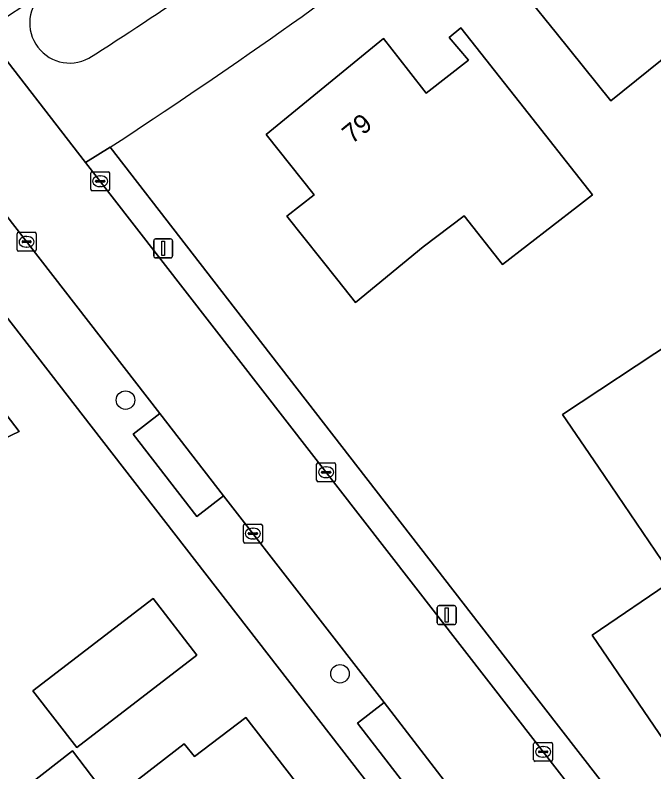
# Model space of a CAD drawing. Extents: x 159499 to 160349, y 382524 to 383273.
# Drawn here: x 159768.91 to 159802.61, y 382926.11 to 382966.02 of the extents above; entities that cross this region are included whole.
import ezdxf

# ---------------------------------------------------------------- set-up
doc = ezdxf.new("R2010")
doc.units = 0
for name, color, linetype in [('IMGEO_Boom', 7, 'Continuous'), ('IMGEO_Erf', 7, 'Continuous'), ('IMGEO_Groenvoorziening', 7, 'Continuous'), ('IMGEO_Kolk', 7, 'Continuous'), ('IMGEO_Lichtmast', 7, 'Continuous'), ('IMGEO_Muur', 7, 'Continuous'), ('IMGEO_Pand', 7, 'Continuous'), ('IMGEO_Pand_nummerreeks', 7, 'Continuous'), ('IMGEO_Parkeervlak_open', 7, 'Continuous'), ('IMGEO_Rijbaan_lokaal_open', 7, 'Continuous'), ('IMGEO_Voetpad_open', 7, 'Continuous')]:
    doc.layers.add(name, color=color, linetype=linetype)

msp = doc.modelspace()

# ---------------------------------------------------------------- linework, layer by layer
at = {"layer": 'IMGEO_Boom'}
for centre in [(159774.737, 382945.717), (159786.049, 382931.287)]:
    msp.add_circle(centre, 0.489, dxfattribs=at)
at = {"layer": 'IMGEO_Erf'}
for points in [[(159810.687, 382969.677), (159812.684, 382967.19), (159813.906, 382965.668), (159807.597, 382960.604), (159806.377, 382962.124), (159804.314, 382964.694), (159800.336, 382961.498), (159797.462, 382965.076), (159794.331, 382968.974), (159800.665, 382974.051), (159803.594, 382970.401), (159807.555, 382973.575)], [(159794.624, 382952.871), (159792.6, 382955.435), (159790.441, 382953.791), (159786.863, 382950.869), (159785.932, 382952.032), (159783.247, 382955.407), (159784.694, 382956.548), (159782.157, 382959.73), (159788.342, 382964.777), (159789.658, 382963.096), (159790.599, 382961.893), (159792.824, 382963.647), (159791.811, 382964.834), (159792.433, 382965.349), (159795.526, 382961.42), (159799.369, 382956.536), (159798.582, 382955.928)], [(159807.09, 382943.762), (159810.9, 382938.157), (159813.711, 382934.022), (159813.481, 382933.854), (159812.732, 382934.98), (159809.429, 382932.761), (159810.232, 382931.566), (159810.856, 382930.637), (159804.242, 382926.147), (159799.36, 382933.326), (159803.7, 382936.281), (159799.681, 382942.183), (159797.796, 382944.952), (159803.648, 382948.828), (159805.528, 382946.062)], [(159759.664, 382930.932), (159755.931, 382938.636), (159758.073, 382939.717), (159756.213, 382943.573), (159757.475, 382944.181), (159757.652, 382943.828), (159758.834, 382944.419), (159758.543, 382945.027), (159765.678, 382948.536), (159769.128, 382944.069), (159766.173, 382942.648), (159767.572, 382939.74), (159764.257, 382938.129), (159764.602, 382937.457), (159763.619, 382936.976), (159763.264, 382937.684), (159761.753, 382936.913), (159763.7, 382932.875)], [(159772.174, 382927.393), (159769.856, 382930.391), (159776.192, 382935.251), (159778.497, 382932.268)], [(159782.706, 382918.695), (159780.946, 382917.33), (159780.027, 382918.515), (159776.431, 382915.726), (159774.58, 382918.089), (159771.369, 382915.596), (159770.259, 382917.026), (159768.205, 382915.433), (159763.902, 382920.98), (159767.994, 382924.16), (159771.942, 382927.228), (159773.944, 382924.585), (159777.836, 382927.589), (159778.378, 382926.918), (159781.076, 382928.987), (159784.236, 382924.923), (159784.487, 382925.076), (159785.154, 382924.223), (159784.883, 382924.018), (159786.656, 382921.759)]]:
    msp.add_lwpolyline(points, close=True, dxfattribs=at)
for points in [[(159773.929, 382959.054), (159781.987, 382948.65), (159795.756, 382930.872), (159801.595, 382923.334), (159801.952, 382922.871)], [(159797.571, 382912.547), (159772.924, 382944.336), (159765.561, 382953.83), (159760.969, 382951.204), (159750.017, 382945.267), (159739.773, 382940.307), (159729.278, 382935.832), (159728.417, 382938.099), (159719.333, 382934.542), (159720.458, 382931.079), (159730.546, 382899.75), (159741.202, 382899.547), (159744.626, 382889.831), (159753.21, 382866.555), (159754.229, 382863.79), (159753.482, 382863.418), (159757.881, 382849.879), (159758.599, 382850.174), (159770.661, 382815.939), (159788.308, 382822.433), (159800.223, 382826.817), (159778.58, 382886.258)]]:
    msp.add_lwpolyline(points, dxfattribs=at)
msp.add_arc((159604.996, 383217.908), 309.102, 303.12927, 307.16526, dxfattribs=at)
at = {"layer": 'IMGEO_Groenvoorziening'}
for centre, radius, start, end in [((159666.675, 383130.798), 197.913, 302.42764, 306.40373), ((159771.795, 382965.603), 2.113, 125.024, 298.4917)]:
    msp.add_arc(centre, radius, start, end, dxfattribs=at)
at = {"layer": 'IMGEO_Kolk'}
for p, q in [((159772.899, 382956.831), (159772.899, 382957.683)), ((159772.974, 382957.757), (159773.826, 382957.757)), ((159773.387, 382957.537), (159773.412, 382957.537)), ((159773.9, 382957.683), (159773.9, 382956.831)), ((159773.158, 382957.251), (159773.158, 382957.263)), ((159773.596, 382957.214), (159773.198, 382957.214)), ((159773.201, 382957.3), (159773.599, 382957.3)), ((159773.642, 382957.263), (159773.642, 382957.251)), ((159773.826, 382956.757), (159772.974, 382956.757)), ((159773.41, 382956.977), (159773.385, 382956.977)), ((159769.019, 382953.638), (159769.019, 382954.49)), ((159769.094, 382954.564), (159769.946, 382954.564)), ((159769.507, 382954.344), (159769.532, 382954.344)), ((159770.02, 382954.49), (159770.02, 382953.638)), ((159769.278, 382954.058), (159769.278, 382954.07)), ((159769.716, 382954.021), (159769.318, 382954.021)), ((159769.321, 382954.107), (159769.719, 382954.107)), ((159769.762, 382954.07), (159769.762, 382954.058)), ((159769.946, 382953.564), (159769.094, 382953.564)), ((159769.53, 382953.784), (159769.505, 382953.784)), ((159784.816, 382941.487), (159784.816, 382942.339)), ((159784.891, 382942.413), (159785.743, 382942.413)), ((159785.817, 382942.339), (159785.817, 382941.487)), ((159785.075, 382941.907), (159785.075, 382941.919)), ((159785.118, 382941.956), (159785.516, 382941.956)), ((159785.304, 382942.193), (159785.329, 382942.193)), ((159785.559, 382941.919), (159785.559, 382941.907)), ((159785.513, 382941.87), (159785.115, 382941.87)), ((159785.327, 382941.633), (159785.302, 382941.633)), ((159785.743, 382941.413), (159784.891, 382941.413)), ((159781.03, 382939.179), (159781.882, 382939.179)), ((159780.955, 382938.253), (159780.955, 382939.105)), ((159781.443, 382938.959), (159781.468, 382938.959)), ((159781.956, 382939.105), (159781.956, 382938.253)), ((159781.214, 382938.673), (159781.214, 382938.685)), ((159781.652, 382938.636), (159781.254, 382938.636)), ((159781.257, 382938.722), (159781.655, 382938.722)), ((159781.466, 382938.399), (159781.441, 382938.399)), ((159781.698, 382938.685), (159781.698, 382938.673)), ((159781.882, 382938.179), (159781.03, 382938.179)), ((159796.267, 382926.743), (159796.267, 382927.595)), ((159796.342, 382927.669), (159797.194, 382927.669)), ((159797.268, 382927.595), (159797.268, 382926.743)), ((159796.526, 382927.163), (159796.526, 382927.175)), ((159796.569, 382927.212), (159796.967, 382927.212)), ((159796.755, 382927.449), (159796.78, 382927.449)), ((159797.01, 382927.175), (159797.01, 382927.163)), ((159796.964, 382927.126), (159796.566, 382927.126)), ((159796.778, 382926.889), (159796.753, 382926.889)), ((159797.194, 382926.669), (159796.342, 382926.669))]:
    msp.add_line(p, q, dxfattribs=at)
for points in [[(159772.899, 382956.831), (159772.899, 382957.683)], [(159772.974, 382957.757), (159773.826, 382957.757)], [(159773.9, 382957.683), (159773.9, 382956.831)], [(159773.826, 382956.757), (159772.974, 382956.757)], [(159769.019, 382953.638), (159769.019, 382954.49)], [(159769.094, 382954.564), (159769.946, 382954.564)], [(159770.02, 382954.49), (159770.02, 382953.638)], [(159769.946, 382953.564), (159769.094, 382953.564)], [(159784.816, 382941.487), (159784.816, 382942.339)], [(159784.891, 382942.413), (159785.743, 382942.413)], [(159785.817, 382942.339), (159785.817, 382941.487)], [(159785.743, 382941.413), (159784.891, 382941.413)], [(159781.03, 382939.179), (159781.882, 382939.179)], [(159780.955, 382938.253), (159780.955, 382939.105)], [(159781.956, 382939.105), (159781.956, 382938.253)], [(159781.882, 382938.179), (159781.03, 382938.179)], [(159796.267, 382926.743), (159796.267, 382927.595)], [(159796.342, 382927.669), (159797.194, 382927.669)], [(159797.268, 382927.595), (159797.268, 382926.743)], [(159797.194, 382926.669), (159796.342, 382926.669)]]:
    msp.add_lwpolyline(points, dxfattribs=at)
for centre, radius, start, end in [((159772.976, 382957.681), 0.0765, 91.552, 178.448), ((159772.976, 382957.681), 0.0765, 91.552, 178.448), ((159773.824, 382957.681), 0.0765, 1.552, 88.448), ((159773.824, 382957.681), 0.0765, 1.552, 88.448), ((159773.198, 382957.26), 0.0403, 85.8775, 175.7526), ((159773.195, 382957.25), 0.0366, 178.938, 274.7102), ((159773.599, 382957.257), 0.043, 264.8664, 352.4533), ((159773.603, 382957.262), 0.0386, 1.7309, 96.639), ((159772.976, 382956.833), 0.0765, 181.552, 268.448), ((159772.976, 382956.833), 0.0765, 181.552, 268.448), ((159773.824, 382956.833), 0.0765, 271.552, 358.448), ((159773.824, 382956.833), 0.0765, 271.552, 358.448), ((159769.096, 382954.488), 0.0765, 91.552, 178.448), ((159769.096, 382954.488), 0.0765, 91.552, 178.448), ((159769.944, 382954.488), 0.0765, 1.552, 88.448), ((159769.944, 382954.488), 0.0765, 1.552, 88.448), ((159769.318, 382954.067), 0.0403, 85.8775, 175.7526), ((159769.315, 382954.057), 0.0366, 178.938, 274.7102), ((159769.719, 382954.064), 0.043, 264.8664, 352.4533), ((159769.723, 382954.069), 0.0386, 1.7309, 96.639), ((159769.096, 382953.64), 0.0765, 181.552, 268.448), ((159769.096, 382953.64), 0.0765, 181.552, 268.448), ((159769.944, 382953.64), 0.0765, 271.552, 358.448), ((159769.944, 382953.64), 0.0765, 271.552, 358.448), ((159784.893, 382942.337), 0.0765, 91.552, 178.448), ((159784.893, 382942.337), 0.0765, 91.552, 178.448), ((159785.741, 382942.337), 0.0765, 1.552, 88.448), ((159785.741, 382942.337), 0.0765, 1.552, 88.448), ((159785.115, 382941.916), 0.0403, 85.8775, 175.7526), ((159785.52, 382941.918), 0.0386, 1.7309, 96.639), ((159785.112, 382941.906), 0.0366, 178.938, 274.7102), ((159785.516, 382941.913), 0.043, 264.8664, 352.4533), ((159784.893, 382941.489), 0.0765, 181.552, 268.448), ((159784.893, 382941.489), 0.0765, 181.552, 268.448), ((159785.741, 382941.489), 0.0765, 271.552, 358.448), ((159785.741, 382941.489), 0.0765, 271.552, 358.448), ((159781.032, 382939.103), 0.0765, 91.552, 178.448), ((159781.032, 382939.103), 0.0765, 91.552, 178.448), ((159781.88, 382939.103), 0.0765, 1.552, 88.448), ((159781.88, 382939.103), 0.0765, 1.552, 88.448), ((159781.254, 382938.682), 0.0403, 85.8775, 175.7526), ((159781.251, 382938.672), 0.0366, 178.938, 274.7102), ((159781.655, 382938.679), 0.043, 264.8664, 352.4533), ((159781.659, 382938.684), 0.0386, 1.7309, 96.639), ((159781.032, 382938.255), 0.0765, 181.552, 268.448), ((159781.032, 382938.255), 0.0765, 181.552, 268.448), ((159781.88, 382938.255), 0.0765, 271.552, 358.448), ((159781.88, 382938.255), 0.0765, 271.552, 358.448), ((159796.344, 382927.593), 0.0765, 91.552, 178.448), ((159796.344, 382927.593), 0.0765, 91.552, 178.448), ((159797.192, 382927.593), 0.0765, 1.552, 88.448), ((159797.192, 382927.593), 0.0765, 1.552, 88.448), ((159796.566, 382927.172), 0.0403, 85.8775, 175.7526), ((159796.563, 382927.162), 0.0366, 178.938, 274.7102), ((159796.967, 382927.169), 0.043, 264.8664, 352.4533), ((159796.971, 382927.174), 0.0386, 1.7309, 96.639), ((159796.344, 382926.745), 0.0765, 181.552, 268.448), ((159796.344, 382926.745), 0.0765, 181.552, 268.448), ((159797.192, 382926.745), 0.0765, 271.552, 358.448), ((159797.192, 382926.745), 0.0765, 271.552, 358.448)]:
    msp.add_arc(centre, radius, start, end, dxfattribs=at)
for centre, major_axis, ratio, start_param, end_param in [((159773.386, 382957.257), (-0.387, 0.002), 0.722429, 4.712389, 7.853982), ((159773.411, 382957.257), (-0.39, 0.002), 0.717154, 1.570796, 4.712389), ((159769.506, 382954.064), (-0.387, 0.002), 0.722429, 4.712389, 7.853982), ((159769.531, 382954.064), (-0.39, 0.002), 0.717154, 1.570796, 4.712389), ((159785.303, 382941.913), (-0.387, 0.002), 0.722429, 4.712389, 7.853982), ((159785.328, 382941.913), (-0.39, 0.002), 0.717154, 1.570796, 4.712389), ((159781.442, 382938.679), (-0.387, 0.002), 0.722429, 4.712389, 7.853982), ((159781.467, 382938.679), (-0.39, 0.002), 0.717154, 1.570796, 4.712389), ((159796.754, 382927.169), (-0.387, 0.002), 0.722429, 4.712389, 7.853982), ((159796.779, 382927.169), (-0.39, 0.002), 0.717154, 1.570796, 4.712389)]:
    msp.add_ellipse(centre, major_axis=major_axis, ratio=ratio, start_param=start_param, end_param=end_param, dxfattribs=at)
at = {"layer": 'IMGEO_Lichtmast'}
for p, q in [((159776.226, 382953.316), (159776.226, 382954.116)), ((159776.226, 382954.116), (159776.226, 382953.316)), ((159776.326, 382954.216), (159777.116, 382954.216)), ((159777.116, 382954.216), (159776.326, 382954.216)), ((159777.216, 382954.116), (159777.216, 382953.316)), ((159777.216, 382953.316), (159777.216, 382954.116)), ((159777.116, 382953.216), (159776.326, 382953.216)), ((159776.326, 382953.216), (159777.116, 382953.216)), ((159791.183, 382933.98), (159791.183, 382934.78)), ((159791.183, 382934.78), (159791.183, 382933.98)), ((159791.283, 382934.88), (159792.073, 382934.88)), ((159792.073, 382934.88), (159791.283, 382934.88)), ((159792.173, 382934.78), (159792.173, 382933.98)), ((159792.173, 382933.98), (159792.173, 382934.78)), ((159792.073, 382933.88), (159791.283, 382933.88)), ((159791.283, 382933.88), (159792.073, 382933.88))]:
    msp.add_line(p, q, dxfattribs=at)
for points in [[(159776.646, 382954.091), (159776.796, 382954.091), (159776.796, 382953.341), (159776.646, 382953.341), (159776.646, 382954.091)], [(159791.603, 382934.755), (159791.753, 382934.755), (159791.753, 382934.005), (159791.603, 382934.005), (159791.603, 382934.755)]]:
    msp.add_lwpolyline(points, dxfattribs=at)
for centre, start, end in [((159776.326, 382954.116), 90, 180), ((159776.326, 382954.116), 90, 180), ((159777.116, 382954.116), 0, 90), ((159777.116, 382954.116), 360, 90), ((159776.326, 382953.316), 180, 270), ((159776.326, 382953.316), 180, 270), ((159777.116, 382953.316), 270, 0), ((159777.116, 382953.316), 270, 0), ((159791.283, 382934.78), 90, 180), ((159791.283, 382934.78), 90, 180), ((159792.073, 382934.78), 0, 90), ((159792.073, 382934.78), 360, 90), ((159791.283, 382933.98), 180, 270), ((159791.283, 382933.98), 180, 270), ((159792.073, 382933.98), 270, 0), ((159792.073, 382933.98), 270, 0)]:
    msp.add_arc(centre, 0.1, start, end, dxfattribs=at)
at = {"layer": 'IMGEO_Muur'}
msp.add_lwpolyline([(159781.987, 382948.65), (159795.756, 382930.872)], dxfattribs=at)
at = {"layer": 'IMGEO_Pand'}
for points in [[(159810.687, 382969.677), (159807.555, 382973.575), (159803.594, 382970.401), (159800.665, 382974.051), (159794.331, 382968.974), (159797.462, 382965.076), (159800.336, 382961.498), (159804.314, 382964.694), (159806.377, 382962.124), (159807.597, 382960.604), (159813.906, 382965.668), (159812.684, 382967.19)], [(159789.658, 382963.096), (159788.342, 382964.777), (159782.157, 382959.73), (159784.694, 382956.548), (159783.247, 382955.407), (159785.932, 382952.032), (159786.863, 382950.869), (159790.441, 382953.791), (159792.6, 382955.435), (159794.624, 382952.871), (159798.582, 382955.928), (159799.369, 382956.536), (159795.526, 382961.42), (159792.433, 382965.349), (159791.811, 382964.834), (159792.824, 382963.647), (159790.599, 382961.893)], [(159807.09, 382943.762), (159805.528, 382946.062), (159803.648, 382948.828), (159797.796, 382944.952), (159799.681, 382942.183), (159803.7, 382936.281), (159799.36, 382933.326), (159804.242, 382926.147), (159810.856, 382930.637), (159810.232, 382931.566), (159809.429, 382932.761), (159812.732, 382934.98), (159813.481, 382933.854), (159813.711, 382934.022), (159810.9, 382938.157)], [(159759.664, 382930.932), (159763.7, 382932.875), (159761.753, 382936.913), (159763.264, 382937.684), (159763.619, 382936.976), (159764.602, 382937.457), (159764.257, 382938.129), (159767.572, 382939.74), (159766.173, 382942.648), (159769.128, 382944.069), (159765.678, 382948.536), (159758.543, 382945.027), (159758.834, 382944.419), (159757.652, 382943.828), (159757.475, 382944.181), (159756.213, 382943.573), (159758.073, 382939.717), (159755.931, 382938.636)], [(159772.174, 382927.393), (159778.497, 382932.268), (159776.192, 382935.251), (159769.856, 382930.391)], [(159786.656, 382921.759), (159784.883, 382924.018), (159785.154, 382924.223), (159784.487, 382925.076), (159784.236, 382924.923), (159781.076, 382928.987), (159778.378, 382926.918), (159777.836, 382927.589), (159773.944, 382924.585), (159771.942, 382927.228), (159767.994, 382924.16), (159763.902, 382920.98), (159768.205, 382915.433), (159770.259, 382917.026), (159771.369, 382915.596), (159774.58, 382918.089), (159776.431, 382915.726), (159780.027, 382918.515), (159780.946, 382917.33), (159782.706, 382918.695)]]:
    msp.add_lwpolyline(points, close=True, dxfattribs=at)
at = {"layer": 'IMGEO_Parkeervlak_open'}
for points in [[(159776.548, 382945.002), (159775.138, 382943.916), (159778.506, 382939.576), (159779.911, 382940.672)], [(159791.73, 382925.438), (159788.374, 382929.763), (159786.972, 382928.673), (159790.31, 382924.361)]]:
    msp.add_lwpolyline(points, close=True, dxfattribs=at)
at = {"layer": 'IMGEO_Rijbaan_lokaal_open'}
for points in [[(159770.582, 382967.334), (159767.273, 382965.143), (159772.631, 382958.244), (159773.929, 382959.054)], [(159800.976, 382921.759), (159800.442, 382922.436), (159772.631, 382958.244), (159767.273, 382965.143), (159762.986, 382962.489), (159768.351, 382955.571), (159776.548, 382945.002), (159779.911, 382940.672), (159788.374, 382929.763), (159791.73, 382925.438), (159795.119, 382921.069)], [(159781.987, 382948.65), (159773.929, 382959.054), (159772.631, 382958.244), (159800.442, 382922.436), (159800.976, 382921.759)], [(159801.952, 382922.871), (159801.595, 382923.334), (159795.756, 382930.872), (159781.987, 382948.65)]]:
    msp.add_lwpolyline(points, dxfattribs=at)
for centre, radius, start, end in [((159666.675, 383130.798), 197.913, 302.42764, 306.40373), ((159604.996, 383217.908), 309.102, 303.12927, 307.16526), ((159771.795, 382965.603), 2.113, 125.024, 298.4917)]:
    msp.add_arc(centre, radius, start, end, dxfattribs=at)
at = {"layer": 'IMGEO_Voetpad_open'}
for points in [[(159768.351, 382955.571), (159765.561, 382953.83), (159772.924, 382944.336), (159797.571, 382912.547)], [(159795.119, 382921.069), (159791.73, 382925.438), (159790.31, 382924.361), (159786.972, 382928.673), (159788.374, 382929.763), (159779.911, 382940.672), (159778.506, 382939.576), (159775.138, 382943.916), (159776.548, 382945.002), (159768.351, 382955.571)]]:
    msp.add_lwpolyline(points, dxfattribs=at)

# ---------------------------------------------------------------- texts
at = {"layer": 'IMGEO_Pand_nummerreeks'}
msp.add_text('79', height=1, rotation=39.2147, dxfattribs=at).set_placement((159786.683, 382959.19))

doc.saveas('drawing.dxf')
